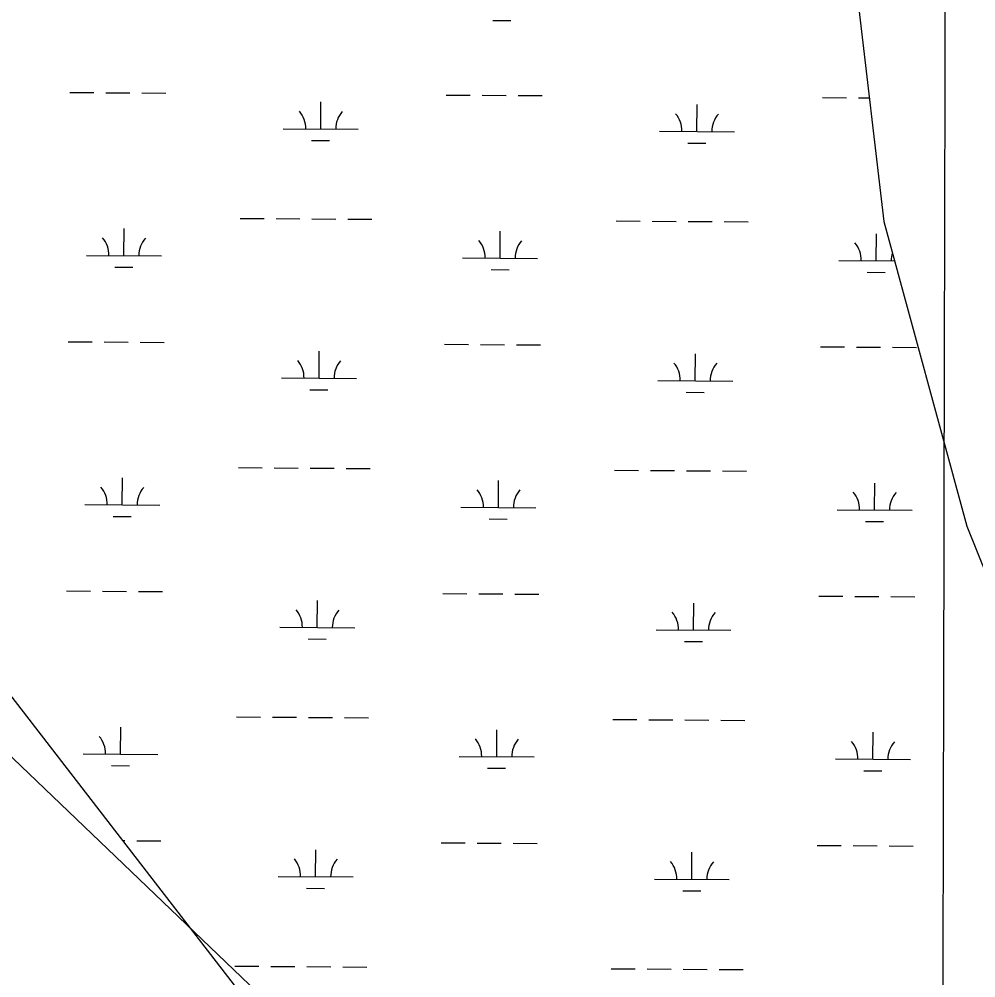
# Model space of a CAD drawing. Extents: x 3172231 to 3210228, y 940198 to 965780.
# Drawn here: x 3196129 to 3197406, y 948241 to 949521 of the extents above; entities that cross this region are included whole.
import ezdxf

# ---------------------------------------------------------------- set-up
doc = ezdxf.new("R2010")
doc.units = 0
for name, color, linetype in [('V-GRID-MAJR', 7, 'Continuous'), ('V-TOPO-BNDY', 7, 'Continuous'), ('V-WETL-SWMP', 7, 'Continuous')]:
    doc.layers.add(name, color=color, linetype=linetype)

msp = doc.modelspace()

# ---------------------------------------------------------------- linework, layer by layer
at = {"layer": 'V-GRID-MAJR'}
msp.add_spline([(3197355.974, 945678.243), (3197370.077, 951738.379), (3197384.187, 957801.599), (3197398.298, 963864.87), (3197398.305, 963867.904)], degree=3, dxfattribs=at)
at = {"layer": 'V-TOPO-BNDY'}
msp.add_line((3194332.024, 950245.511), (3197716.878, 947007.215), dxfattribs=at)
at = {"layer": 'V-WETL-SWMP'}
for p, q in [((3197208.82, 949879.193), (3197282.748, 949250.55)), ((3196761.032, 949518.902), (3196785.032, 949518.738)), ((3196197.049, 949422.738), (3196229.048, 949422.52)), ((3196245.047, 949422.411), (3196277.047, 949422.193)), ((3196293.046, 949422.084), (3196325.046, 949421.866)), ((3196698.945, 949419.321), (3196730.944, 949419.103)), ((3196746.944, 949418.994), (3196778.943, 949418.777)), ((3196794.943, 949418.668), (3196826.942, 949418.45)), ((3197200.841, 949415.905), (3197232.841, 949415.687)), ((3197248.84, 949415.578), (3197263.352, 949415.479)), ((3196531.569, 949374.029), (3196531.814, 949410.029)), ((3197033.465, 949370.613), (3197033.71, 949406.612)), ((3196481.57, 949374.37), (3196581.568, 949373.689)), ((3196983.466, 949370.953), (3197083.464, 949370.273)), ((3196519.464, 949358.68), (3196543.463, 949358.517)), ((3197021.36, 949355.264), (3197045.36, 949355.101)), ((3196423.91, 949254.688), (3196455.909, 949254.471)), ((3196471.909, 949254.362), (3196503.908, 949254.144)), ((3196519.908, 949254.035), (3196551.907, 949253.817)), ((3196567.907, 949253.708), (3196599.906, 949253.49)), ((3196925.806, 949251.272), (3196957.806, 949251.054)), ((3196973.805, 949250.945), (3197005.804, 949250.727)), ((3197021.804, 949250.619), (3197053.803, 949250.401)), ((3197069.803, 949250.292), (3197101.802, 949250.074)), ((3197282.748, 949250.55), (3197393.639, 948843.781)), ((3196268.976, 949205), (3196269.221, 949240.999)), ((3196770.873, 949201.583), (3196771.118, 949237.583)), ((3197272.769, 949198.167), (3197273.014, 949234.166)), ((3196218.977, 949205.34), (3196318.975, 949204.66)), ((3196720.874, 949201.924), (3196820.871, 949201.243)), ((3197222.77, 949198.507), (3197297.073, 949198.002)), ((3196256.871, 949189.651), (3196280.871, 949189.488)), ((3196758.768, 949186.235), (3196782.767, 949186.071)), ((3197260.664, 949182.818), (3197284.664, 949182.655)), ((3196194.784, 949090.07), (3196226.783, 949089.852)), ((3196242.783, 949089.744), (3196274.782, 949089.526)), ((3196290.782, 949089.417), (3196322.781, 949089.199)), ((3196696.68, 949086.654), (3196728.68, 949086.436)), ((3196744.679, 949086.327), (3196776.679, 949086.109)), ((3196792.678, 949086), (3196824.677, 949085.783)), ((3197198.577, 949083.237), (3197230.576, 949083.02)), ((3197246.576, 949082.911), (3197278.575, 949082.693)), ((3197294.575, 949082.584), (3197326.574, 949082.366)), ((3196529.304, 949041.362), (3196529.549, 949077.361)), ((3197031.201, 949037.946), (3197031.446, 949073.945)), ((3196479.305, 949041.702), (3196579.303, 949041.022)), ((3196981.202, 949038.286), (3197081.199, 949037.605)), ((3196517.2, 949026.013), (3196541.199, 949025.85)), ((3197019.096, 949022.597), (3197043.095, 949022.433)), ((3196421.645, 948922.021), (3196453.645, 948921.803)), ((3196469.644, 948921.694), (3196501.644, 948921.477)), ((3196517.643, 948921.368), (3196549.642, 948921.15)), ((3196565.642, 948921.041), (3196597.641, 948920.823)), ((3196923.542, 948918.605), (3196955.541, 948918.387)), ((3196971.541, 948918.278), (3197003.54, 948918.06)), ((3197019.54, 948917.951), (3197051.539, 948917.733)), ((3197067.538, 948917.625), (3197099.538, 948917.407)), ((3196266.712, 948872.333), (3196266.957, 948908.332)), ((3196768.608, 948868.916), (3196768.853, 948904.915)), ((3197270.504, 948865.5), (3197270.749, 948901.499)), ((3196543.471, 948067.222), (3195915.087, 948880.76)), ((3196216.713, 948872.673), (3196316.71, 948871.992)), ((3196718.609, 948869.257), (3196818.607, 948868.576)), ((3197220.506, 948865.84), (3197320.503, 948865.159)), ((3196254.607, 948856.984), (3196278.606, 948856.82)), ((3196756.503, 948853.567), (3196780.503, 948853.404)), ((3197258.4, 948850.151), (3197282.399, 948849.987)), ((3197393.639, 948843.781), (3197541.494, 948473.991)), ((3196192.52, 948757.403), (3196224.519, 948757.185)), ((3196240.518, 948757.076), (3196272.518, 948756.858)), ((3196288.517, 948756.75), (3196320.517, 948756.532)), ((3196694.416, 948753.987), (3196726.415, 948753.769)), ((3196742.415, 948753.66), (3196774.414, 948753.442)), ((3196790.414, 948753.333), (3196822.413, 948753.115)), ((3197196.312, 948750.57), (3197228.312, 948750.352)), ((3197244.311, 948750.243), (3197276.31, 948750.026)), ((3197292.31, 948749.917), (3197324.309, 948749.699)), ((3196527.04, 948708.695), (3196527.285, 948744.694)), ((3197028.936, 948705.278), (3197029.181, 948741.278)), ((3196477.041, 948709.035), (3196577.039, 948708.354)), ((3196978.937, 948705.619), (3197078.935, 948704.938)), ((3196514.935, 948693.346), (3196538.934, 948693.183)), ((3197016.831, 948689.929), (3197040.831, 948689.766)), ((3196419.381, 948589.354), (3196451.38, 948589.136)), ((3196467.38, 948589.027), (3196499.379, 948588.809)), ((3196515.379, 948588.7), (3196547.378, 948588.483)), ((3196563.378, 948588.374), (3196595.377, 948588.156)), ((3196921.277, 948585.937), (3196953.277, 948585.72)), ((3196969.276, 948585.611), (3197001.275, 948585.393)), ((3197017.275, 948585.284), (3197049.274, 948585.066)), ((3197065.274, 948584.957), (3197097.273, 948584.739)), ((3196264.447, 948539.665), (3196264.692, 948575.665)), ((3196766.343, 948536.249), (3196766.589, 948572.248)), ((3197268.24, 948532.832), (3197268.485, 948568.832)), ((3196214.448, 948540.006), (3196314.446, 948539.325)), ((3196716.345, 948536.589), (3196816.342, 948535.909)), ((3197218.241, 948533.173), (3197318.239, 948532.492)), ((3196252.342, 948524.316), (3196276.342, 948524.153)), ((3196754.239, 948520.9), (3196778.238, 948520.737)), ((3197256.135, 948517.483), (3197280.135, 948517.32)), ((3196267.732, 948424.208), (3196270.253, 948424.191)), ((3196286.253, 948424.082), (3196318.252, 948423.864)), ((3196692.151, 948421.319), (3196724.151, 948421.101)), ((3196740.15, 948420.993), (3196772.15, 948420.775)), ((3196788.149, 948420.666), (3196820.148, 948420.448)), ((3197194.048, 948417.903), (3197226.047, 948417.685)), ((3197242.047, 948417.576), (3197274.046, 948417.358)), ((3197290.046, 948417.249), (3197322.045, 948417.031)), ((3196524.775, 948376.028), (3196525.02, 948412.027)), ((3197026.672, 948372.611), (3197026.917, 948408.61)), ((3196474.776, 948376.368), (3196574.774, 948375.687)), ((3196976.673, 948372.951), (3197076.67, 948372.271)), ((3196512.67, 948360.679), (3196536.67, 948360.515)), ((3197014.567, 948357.262), (3197038.566, 948357.099)), ((3196417.116, 948256.687), (3196449.116, 948256.469)), ((3196465.115, 948256.36), (3196497.115, 948256.142)), ((3196513.114, 948256.033), (3196545.113, 948255.815)), ((3196561.113, 948255.706), (3196593.112, 948255.489)), ((3196919.013, 948253.27), (3196951.012, 948253.052)), ((3196967.012, 948252.943), (3196999.011, 948252.726)), ((3197015.011, 948252.617), (3197047.01, 948252.399)), ((3197063.009, 948252.29), (3197095.009, 948252.072))]:
    msp.add_line(p, q, dxfattribs=at)
for centre, start, end in [((3196476.33, 949374.88), 358.838165, 40.381824), ((3196586.814, 949374.128), 138.838162, 180.381821), ((3196978.227, 949371.464), 358.838165, 40.381824), ((3197088.71, 949370.712), 138.838162, 180.381821), ((3196213.738, 949205.851), 358.838165, 40.381824), ((3196324.221, 949205.099), 138.838162, 180.381821), ((3196715.634, 949202.434), 358.838165, 40.381824), ((3196826.117, 949201.682), 138.838162, 180.381821), ((3197217.53, 949199.018), 358.838165, 40.381824), ((3197328.014, 949198.266), 163.340895, 180.381821), ((3196474.066, 949042.213), 358.838165, 40.381824), ((3196584.549, 949041.461), 138.838162, 180.381821), ((3196975.962, 949038.796), 358.838165, 40.381824), ((3197086.446, 949038.044), 138.838162, 180.381821), ((3196211.473, 948873.183), 358.838165, 40.381824), ((3196321.957, 948872.431), 138.838162, 180.381821), ((3196713.37, 948869.767), 358.838165, 40.381824), ((3196823.853, 948869.015), 138.838162, 180.381821), ((3197215.266, 948866.351), 358.838165, 40.381824), ((3197325.749, 948865.598), 138.838162, 180.381821), ((3196471.801, 948709.546), 358.838165, 40.381824), ((3196582.285, 948708.794), 138.838162, 180.381821), ((3196973.698, 948706.129), 358.838165, 40.381824), ((3197084.181, 948705.377), 138.838162, 180.381821), ((3196209.209, 948540.516), 358.838165, 40.381824), ((3196711.105, 948537.1), 358.838165, 40.381824), ((3196821.588, 948536.348), 138.838162, 180.381821), ((3197213.001, 948533.683), 358.838165, 40.381824), ((3197323.485, 948532.931), 138.838162, 180.381821), ((3196469.537, 948376.878), 358.838165, 40.381824), ((3196580.02, 948376.126), 138.838162, 180.381821), ((3196971.433, 948373.462), 358.838165, 40.381824), ((3197081.917, 948372.71), 138.838162, 180.381821)]:
    msp.add_arc(centre, 35.246, start, end, dxfattribs=at)

doc.saveas('drawing.dxf')
